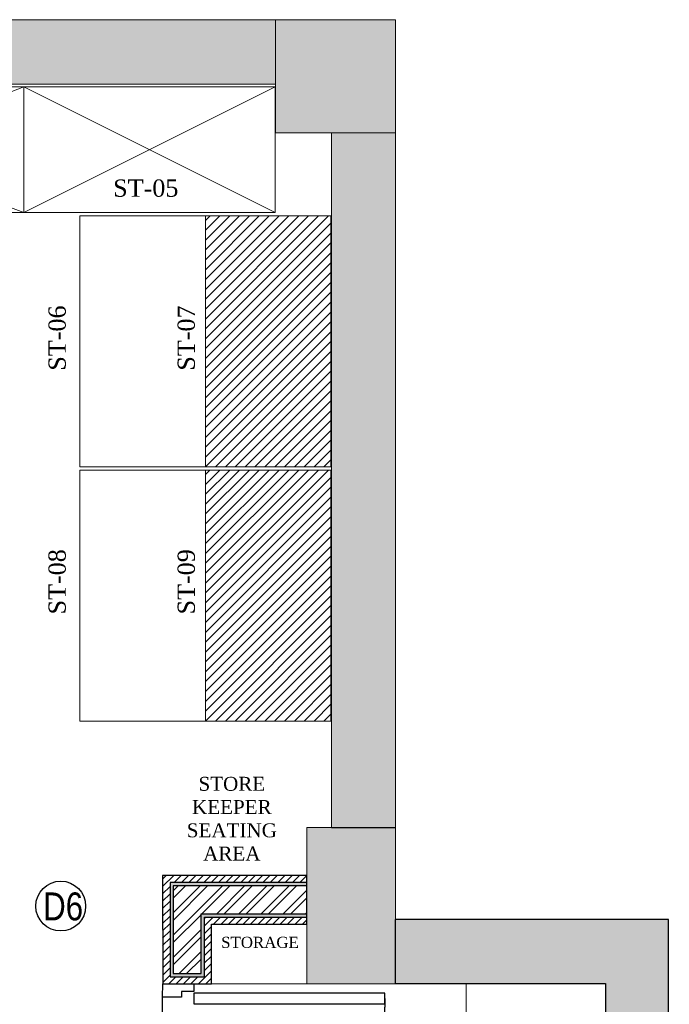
# Model space of a CAD drawing. Extents: x 3940905 to 4145695, y 925352 to 1109797.
# Tile 850 of 1056: x 4042725 to 4045053, y 1098780 to 1102309. Entities that reach past the tile are written whole.
import ezdxf

# ---------------------------------------------------------------- set-up
doc = ezdxf.new("R2010")
doc.units = 0
doc.header["$LTSCALE"] = 750
doc.header["$MEASUREMENT"] = 0
doc.linetypes.add('DASHED', pattern=[0.75, 0.5, -0.25])
doc.linetypes.add('DASHED2', pattern=[0.375, 0.25, -0.125])
doc.layers.get('0').update_dxf_attribs({"linetype": 'CONTINUOUS', "lineweight": 0})
for name, color, linetype, lineweight in [('CIVIL WALLS', 7, 'CONTINUOUS', 30), ('CKD Equipments', 252, 'CONTINUOUS', 0), ('COLUMN', 1, 'CONTINUOUS', 9), ('COUNTER', 34, 'CONTINUOUS', 0), ('DIMENSIONS', 251, 'CONTINUOUS', 5), ('FURN', 15, 'CONTINUOUS', 5), ('HATCH', 7, 'CONTINUOUS', 0), ('wall', 7, 'CONTINUOUS', 25)]:
    doc.layers.add(name, color=color, linetype=linetype, lineweight=lineweight)
for name, color, linetype in [('DOOR', 44, 'CONTINUOUS'), ('PDF_A - TEXT', 7, 'CONTINUOUS'), ('S-Hatch_8', 7, 'CONTINUOUS'), ('TEXT', 7, 'CONTINUOUS')]:
    doc.layers.add(name, color=color, linetype=linetype)
doc.styles.add('ARA-30', font='arial.ttf', dxfattribs={"width": 0.8, "height": 150})
doc.styles.add('CKD_Dimension Text', font='BOOKOS.TTF')
doc.styles.add('TXT1', font='times.ttf')

# ---------------------------------------------------------------- blocks, each defined once
blk = doc.blocks.new('EDFDSCX')
blk.add_line((498130.4, -854141.4, 0), (498655.5, -854140.9, 0))
at = {"layer": 'DOOR', "elevation": 0}
for points in [[(498666.1, -853504), (498666.6, -854051.5), (498635.9, -854051.6), (498635.4, -853504)], [(498092.9, -854052.1), (498114.7, -854052.1), (498114.7, -854087.2), (498130.4, -854087.2), (498130.4, -854141.4), (498092.9, -854141.4)], [(498692.9, -854051.5), (498671, -854051.5), (498671.1, -854086.7), (498655.4, -854086.7), (498655.5, -854140.9), (498693, -854140.8)]]:
    blk.add_lwpolyline(points, close=True, dxfattribs=at)
at = {"layer": 'DOOR', "color": 8, "linetype": 'DASHED2', "ltscale": 0.5}
blk.add_arc((498643.6, -854033.2, 0), 529.3, 89.2264, 182.0402, dxfattribs=at)
blk = doc.blocks.new('COLUMN')
at = {"layer": 'COLUMN'}
h = blk.add_hatch(color=1, dxfattribs=at)
h.dxf.hatch_style = 1
h.paths.add_polyline_path([(2683499, 965771.1), (2684448, 965771.1), (2684448, 965331.1), (2683499, 965331.1)])
h.paths.add_polyline_path([(2684238, 970191.1), (2683499, 970191.1), (2683499, 969191.1), (2684238, 969191.1)])
h.paths.add_polyline_path([(2687443, 969266.1), (2687038, 969266.1), (2687038, 970031.1), (2687443, 970031.1)])
h.paths.add_polyline_path([(2687108, 972041.4), (2687644, 972041.4), (2687644, 971756.1), (2687108, 971756.1)])
h.paths.add_polyline_path([(2683499, 973491.1), (2684408, 973491.1), (2684408, 973041.1), (2683499, 973041.1)])
h.paths.add_polyline_path([(2683649, 975761.1), (2683978, 975761.1), (2683978, 975211.1), (2683649, 975211.1)])
h.paths.add_polyline_path([(2686978, 975811.1), (2687728, 975811.1), (2687728, 975476.1), (2686978, 975476.1)])
h.paths.add_polyline_path([(2689869, 975851.1), (2689028, 975851.1), (2689028, 975556.1), (2689869, 975556.1)])
h.paths.add_polyline_path([(2686978, 973346.1), (2687644, 973346.1), (2687644, 973116.1), (2686978, 973116.1)])
h.paths.add_polyline_path([(2683824, 977646.1), (2684029, 977646.1), (2684029, 977211.1), (2683824, 977211.1)])
h.paths.add_polyline_path([(2683824, 979911.1), (2684104, 979911.1), (2684104, 980241.1), (2683824, 980241.1)])
h.paths.add_polyline_path([(2687804, 979891.1), (2688004, 979891.1), (2688004, 980241.1), (2687804, 980241.1)])
h.paths.add_polyline_path([(2691584, 979836.1), (2692014, 979836.1), (2692014, 980241.1), (2691584, 980241.1)])
h.paths.add_polyline_path([(2691696, 977346.1), (2692014, 977346.1), (2692014, 976786.1), (2691696, 976786.1)])
h.paths.add_polyline_path([(2687443, 965841.1), (2686813, 965841.1), (2686813, 965401.1), (2687443, 965401.1)])
h.paths.add_polyline_path([(2687468, 963421.1), (2686703, 963421.1), (2686703, 962976.1), (2687468, 962976.1)])
h.paths.add_polyline_path([(2684168, 963191.1), (2683399, 963191.1), (2683399, 962446.1), (2684168, 962446.1)])
h.paths.add_polyline_path([(2684448, 958916.1), (2683399, 958916.1), (2683399, 959356.1), (2684448, 959356.1)])
h.paths.add_polyline_path([(2684448, 957356.1), (2683414, 957356.1), (2683414, 956916.1), (2684448, 956916.1)])
h.paths.add_polyline_path([(2687458, 957436.1), (2686708, 957436.1), (2686708, 956996.1), (2687458, 956996.1)])
h.paths.add_polyline_path([(2687453, 959516.1), (2686693, 959516.1), (2686693, 959086.1), (2687453, 959086.1)])
h.paths.add_polyline_path([(2683414, 953326.1), (2684313, 953326.1), (2684313, 953776.1), (2683414, 953776.1)])
h.paths.add_polyline_path([(2683294, 952396.1), (2683768, 952396.1), (2683768, 951976.1), (2683294, 951976.1)])
h.paths.add_polyline_path([(2682464, 977841.1), (2681834, 977841.1), (2681834, 977051.1), (2682464, 977051.1)])
at = {"color": 2}
for points in [[(2691584, 979836.1), (2692014, 979836.1), (2692014, 980241.1), (2691584, 980241.1)], [(2691696, 977346.1), (2692014, 977346.1), (2692014, 976786.1), (2691696, 976786.1)]]:
    blk.add_lwpolyline(points, close=True, dxfattribs=at)
at = {"layer": 'COLUMN', "color": 1}
for points in [[(2691584, 979836.1), (2692014, 979836.1), (2692014, 980241.1), (2691584, 980241.1)], [(2691696, 977346.1), (2692014, 977346.1), (2692014, 976786.1), (2691696, 976786.1)]]:
    blk.add_lwpolyline(points, close=True, dxfattribs=at)

msp = doc.modelspace()

# ---------------------------------------------------------------- hatches: boundary and pattern name
at = {"layer": 'CIVIL WALLS', "true_color": 0x136734}
h = msp.add_hatch(dxfattribs=at)
h.set_pattern_fill('AR-CONC', color=116, scale=3)
h.set_pattern_definition([(50, (55598.317, 54286.193), (21.51780548, -1.88256405), [2.25, -24.75]), (355, (55598.317, 54286.193), (-4.16254001, 22.56576401), [1.8, -19.8]), (100.45144446, (55600.11, 54286.036), (17.3552654, 20.68319973), [1.91220576, -21.03426336]), (46.1842, (55598.317, 54292.193), (32.01723992, -4.96557842), [3.375, -37.125]), (96.6356355, (55600.985, 54291.78), (28.03985837, 29.22355802), [2.86831026, -31.5514128]), (351.184164, (55598.317, 54292.193), (28.03985835, 29.223558), [2.7, -29.70000003]), (21, (55601.317, 54290.693), (17.90721156, -12.07856672), [2.25, -24.75]), (326, (55601.317, 54290.693), (7.29945996, 21.75450135), [1.8, -19.8]), (71.45144474, (55602.81, 54289.687), (25.2066713, 9.67593458), [1.9122057, -21.03426336]), (37.5, (55598.317, 54286.193), (0.36479566, 9.986815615), [0, -19.56, 0, -20.1, 0, -19.875]), (7.5, (55598.317, 54286.193), (7.892086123, 11.832351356), [0, -11.46, 0, -19.11, 0, -7.575]), (327.5, (55591.627, 54286.193), (16.014673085, -0.676646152), [0, -7.5, 0, -23.4, 0, -31.05]), (317.5, (55588.627, 54286.193), (17.49558508, 3.00314947), [0, -9.75, 0, -15.54, 0, -22.05])])
h.paths.add_polyline_path([(4043274.5, 1098890.9), (4043374.5, 1098890.9), (4043374.5, 1099104.8), (4043753.6, 1099104.8), (4043753.6, 1099204.8), (4043274.5, 1099204.8)], flags=16)
h.paths.add_polyline_path([(4043387, 1099092.3), (4043753.6, 1099092.3), (4043753.6, 1099217.3), (4043263.4, 1099217.3), (4043263.4, 1098878.4), (4043387, 1098878.4)])
at = {"layer": 'DIMENSIONS'}
h = msp.add_hatch(dxfattribs=at)
h.set_pattern_fill('ANSI31', color=252, scale=200)
h.set_pattern_definition([(45, (4043390.896, 1100705.995), (-17.6777, 17.6777), [])])
h.paths.add_polyline_path([(4043390.9, 1101605.6), (4043840.2, 1101605.6), (4043840.2, 1100706), (4043390.9, 1100706)])
h = msp.add_hatch(dxfattribs=at)
h.set_pattern_fill('ANSI31', color=252, scale=200)
h.set_pattern_definition([(45, (4043390.896, 1099795.22), (-17.6777, 17.6777), [])])
h.paths.add_polyline_path([(4043390.9, 1100694.8), (4043840.2, 1100694.8), (4043840.2, 1099795.2), (4043390.9, 1099795.2)])
at = {"layer": 'HATCH'}
h = msp.add_hatch(color=8, dxfattribs=at)
h.dxf.hatch_style = 1
h.paths.add_polyline_path([(4043641.8, 1102308.4), (4031046.8, 1102308.4), (4031046.8, 1088263.4), (4030916.8, 1088263.4), (4030916.8, 1074300.4), (4031079.8, 1074300.4), (4031079.8, 1067776.4), (4031536.8, 1067776.4), (4031536.8, 1072350.4), (4031536.8, 1074463.4), (4031146.8, 1074463.4), (4031146.8, 1088033.5), (4031271.8, 1088033.4), (4031271.8, 1102078.4), (4043641.8, 1102078.4)])
h = msp.add_hatch(color=8, dxfattribs=at)
h.dxf.hatch_style = 1
h.paths.add_polyline_path([(4044071.8, 1101903.4), (4043841.8, 1101903.4), (4043841.8, 1099413.4), (4044071.8, 1099413.4)])
at = {"layer": 'HATCH', "true_color": 0x808080}
h = msp.add_hatch(color=8, dxfattribs=at)
h.dxf.hatch_style = 1
h.paths.add_polyline_path([(4045050.2, 1099084.9), (4044070.2, 1099084.9), (4044070.2, 1098854.9), (4044824.5, 1098854.9), (4044827.8, 1094053.7), (4045052.8, 1094053.7)])
at = {"layer": 'S-Hatch_8'}
h = msp.add_hatch(dxfattribs=at)
h.set_pattern_fill('ANSI31', color=6, scale=150)
h.set_pattern_definition([(45, (55598.317, 54286.193), (-13.25825215, 13.25825215), [])])
h.paths.add_polyline_path([(4032909.7, 1095539.5), (4032784.7, 1095539.5), (4032784.7, 1094658.3), (4032909.7, 1094658.3)], flags=16)
h.paths.add_polyline_path([(4032934.7, 1095564.5), (4032759.7, 1095564.5), (4032759.7, 1094633.3), (4032934.7, 1094633.3)])
h.paths.add_polyline_path([(4036035.8, 1097319.5), (4036035.8, 1097194.5), (4032909.7, 1097194.5), (4032909.7, 1096488.5), (4032784.7, 1096488.5), (4032784.7, 1097319.5)], flags=16)
h.paths.add_polyline_path([(4039335.7, 1096589), (4040987, 1096589), (4040987, 1096464), (4039335.7, 1096464)], flags=17)
h.paths.add_polyline_path([(4039335.7, 1096614), (4041012, 1096614), (4041012, 1096439), (4039335.7, 1096439)])
h.paths.add_polyline_path([(4040862, 1095258.7), (4040862, 1095689), (4040987, 1095689), (4040987, 1095258.7), (4042012, 1095258.7), (4042012, 1095133.6), (4039635.8, 1095133.6), (4039635.8, 1095258.7)], flags=16)
h.paths.add_polyline_path([(4040837, 1095283.6), (4040837, 1095689), (4041012, 1095689), (4041012, 1095283.6), (4042037, 1095283.6), (4042037, 1095108.6), (4039635.8, 1095108.6), (4039635.8, 1095283.6)])
h.paths.add_polyline_path([(4044826.6, 1095744.1), (4044825.1, 1098019.7), (4044714.1, 1098019.4), (4044714.1, 1096994.4), (4043387, 1096994.4), (4043387, 1098078.4), (4043262, 1098078.4), (4043262, 1094831.4), (4043387, 1094831.4), (4043387, 1096869.4), (4044714.1, 1096869.4), (4044714.1, 1095868.9), (4044186.9, 1095868.9), (4044186.9, 1095743.9)], flags=17)
h.paths.add_polyline_path([(4044825, 1098044.4), (4044689.1, 1098044.4), (4044689.1, 1097019.4), (4043412, 1097019.4), (4043412, 1098103.4), (4043237, 1098103.4), (4043237, 1094806.4), (4043412, 1094806.4), (4043412, 1096844.4), (4044689.1, 1096844.4), (4044689.1, 1095893.9), (4044161.9, 1095893.9), (4044161.9, 1095718.9), (4044826.6, 1095719.4)])
h.paths.add_polyline_path([(4043387, 1099092.3), (4043753.6, 1099092.3), (4043753.6, 1099217.3), (4043263.4, 1099217.3), (4043263.4, 1098878.4), (4043387, 1098878.4)], flags=16)
h.paths.add_polyline_path([(4043412, 1099067.3), (4043753.6, 1099067.3), (4043753.6, 1099242.3), (4043236.9, 1099242.3), (4043237, 1098853.4), (4043412, 1098853.4)])
h.paths.add_polyline_path([(4041381.5, 1099092.3), (4041381.5, 1102053.4), (4041506.5, 1102053.4), (4041506.5, 1099217.3), (4042311.1, 1099217.3), (4042311.1, 1099092.3)], flags=16)
h.paths.add_polyline_path([(4041356.5, 1099067.3), (4041356.5, 1102078.4), (4041531.5, 1102078.4), (4041531.5, 1099242.3), (4042336.1, 1099242.3), (4042336.1, 1099067.3)])
h.paths.add_polyline_path([(4035556.8, 1097344.5), (4035556.8, 1097319.5), (4035436.8, 1097319.5), (4035436.8, 1097344.5), (4032759.7, 1097344.5), (4032759.7, 1096463.5), (4032934.7, 1096463.5), (4032934.7, 1097169.5), (4036035.8, 1097168.9), (4036035.8, 1097344.5)])
at = {"layer": 'S-Hatch_8', "true_color": 0x636466}
h = msp.add_hatch(dxfattribs=at)
h.set_pattern_fill('ANSI32', color=251, scale=150)
h.set_pattern_definition([(45, (55598.317, 54286.193), (-39.77475644, 39.77475644), []), (45, (55624.834, 54286.193), (-39.77475644, 39.77475644), [])])
h.paths.add_polyline_path([(4043274.5, 1098890.9), (4043374.5, 1098890.9), (4043374.5, 1099104.8), (4043753.6, 1099104.8), (4043753.6, 1099204.8), (4043274.5, 1099204.8)])

# ---------------------------------------------------------------- linework, layer by layer
at = {"layer": 'CIVIL WALLS', "color": 6, "elevation": -7.6}
msp.add_lwpolyline([(4043412, 1099067.3), (4043753.6, 1099067.3), (4043753.6, 1099242.3), (4043236.9, 1099242.3), (4043237, 1098853.4), (4043412, 1098853.4)], close=True, dxfattribs=at)
at = {"layer": 'CIVIL WALLS', "color": 116, "true_color": 0x136734, "elevation": -7.6}
msp.add_lwpolyline([(4043387, 1099092.3), (4043753.6, 1099092.3), (4043753.6, 1099217.3), (4043263.4, 1099217.3), (4043263.4, 1098878.4), (4043387, 1098878.4)], close=True, dxfattribs=at)
at = {"layer": 'CIVIL WALLS', "elevation": -7.6}
msp.add_lwpolyline([(4043274.5, 1098890.9), (4043374.5, 1098890.9), (4043374.5, 1099104.8), (4043753.6, 1099104.8), (4043753.6, 1099204.8), (4043274.5, 1099204.8)], close=True, dxfattribs=at)
at = {"layer": 'CKD Equipments', "linetype": 'DASHED', "ltscale": 25}
for p, q in [((4042739.9, 1102067.9, -7.6), (4041547.9, 1101617.6, -7.6)), ((4041547.9, 1102067.9, -7.6), (4042739.9, 1101617.6, -7.6)), ((4041547.9, 1102067.9, -7.6), (4042739.9, 1102067.9, -7.6)), ((4042739.9, 1102067.9, -7.6), (4042739.9, 1101617.6, -7.6)), ((4042739.9, 1101617.6, -7.6), (4043640, 1102067.9, -7.6)), ((4043640, 1101617.6, -7.6), (4042739.9, 1102067.9, -7.6)), ((4042739.9, 1102067.9, -7.6), (4043640, 1102067.9, -7.6)), ((4043640, 1101617.6, -7.6), (4043640, 1102067.9, -7.6)), ((4043640, 1101617.6, -7.6), (4041547.9, 1101617.6, -7.6)), ((4042939.8, 1101606.1, -7.6), (4043839.9, 1101606.1, -7.6)), ((4042939.8, 1100706, -7.6), (4042939.8, 1101606.1, -7.6)), ((4043839.9, 1101606.1, -7.6), (4043839.9, 1100706, -7.6)), ((4043839.9, 1100706, -7.6), (4042939.8, 1100706, -7.6)), ((4042939.8, 1100694.8, -7.6), (4043839.9, 1100694.8, -7.6)), ((4042939.8, 1099794.7, -7.6), (4042939.8, 1100694.8, -7.6)), ((4043839.9, 1100694.8, -7.6), (4043839.9, 1099794.7, -7.6)), ((4043839.9, 1099794.7, -7.6), (4042939.8, 1099794.7, -7.6))]:
    msp.add_line(p, q, dxfattribs=at)
at = {"layer": 'COUNTER', "elevation": -7.6}
msp.add_lwpolyline([(4044824.5, 1098854.9), (4044324.5, 1098854.9), (4044324.5, 1098344.4, 0.414214), (4044624.5, 1098044.4), (4044824.5, 1098044.4)], format="xyb", dxfattribs=at)
at = {"layer": 'DIMENSIONS', "color": 7, "elevation": -7.6}
for points in [[(4043390.9, 1101605.6), (4043840.2, 1101605.6), (4043840.2, 1100706), (4043390.9, 1100706)], [(4043390.9, 1100694.8), (4043840.2, 1100694.8), (4043840.2, 1099795.2), (4043390.9, 1099795.2)]]:
    msp.add_lwpolyline(points, close=True, dxfattribs=at)
at = {"layer": 'DOOR'}
msp.add_circle((4042871.6, 1099132.5, -7.6), 89.3, dxfattribs=at)
at = {"layer": 'FURN', "elevation": -7.6}
msp.add_lwpolyline([(4043412, 1098853.4), (4043753.6, 1098853.4), (4043753.6, 1099067.3), (4043412, 1099067.3)], close=True, dxfattribs=at)
at = {"layer": 'wall', "lineweight": 0, "ltscale": 2, "elevation": -7.6}
for points in [[(4043641.8, 1102308.4), (4031046.8, 1102308.4), (4031046.8, 1088263.4), (4030916.8, 1088263.4), (4030916.8, 1074300.4), (4031079.8, 1074300.4), (4031079.8, 1067776.4), (4031536.8, 1067776.4), (4031536.8, 1074463.4), (4031146.8, 1074463.4), (4031146.8, 1088033.5), (4031271.8, 1088033.4), (4031271.8, 1102078.4), (4043641.8, 1102078.4)], [(4044071.8, 1101903.4), (4043841.8, 1101903.4), (4043841.8, 1099413.4), (4044071.8, 1099413.4)]]:
    msp.add_lwpolyline(points, close=True, dxfattribs=at)
at = {"layer": 'wall', "elevation": -7.6}
msp.add_lwpolyline([(4045050.2, 1099084.9), (4044070.2, 1099084.9), (4044070.2, 1098854.9), (4044824.5, 1098854.9), (4044827.8, 1094053.7), (4045052.8, 1094053.7)], close=True, dxfattribs=at)

# ---------------------------------------------------------------- block references
at = {"layer": 'COLUMN'}
msp.add_blockref('COLUMN', (1352057.8, 122067.9, -7.6), dxfattribs=at)
at = {"layer": 'DOOR', "xscale": -1.249610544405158, "yscale": 1.24961054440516, "zscale": 1.249610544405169, "rotation": 270.0571400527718}
msp.add_blockref('EDFDSCX', (5111201.3, 476746.1, -7.6), dxfattribs=at)

# ---------------------------------------------------------------- texts
at = {"layer": 'DOOR', "insert": (4042808.8, 1099181.3, -7.6), "char_height": 100, "attachment_point": 1, "style": 'ARA-30'}
msp.add_mtext_dynamic_manual_height_columns('D6', width=198, gutter_width=750, heights=[0], dxfattribs=at)
at = {"layer": 'PDF_A - TEXT', "insert": (4043059.5, 1101736.4, -7.6), "char_height": 61.96, "width": 1204.096, "attachment_point": 1, "style": 'CKD_Dimension Text'}
msp.add_mtext('ST-05', dxfattribs=at)
at = {"layer": 'PDF_A - TEXT', "char_height": 61.963, "width": 520.627, "attachment_point": 1, "rotation": 90, "style": 'CKD_Dimension Text'}
for s, insert in [('\\pxqc;ST-06', (4042827.7, 1100907.7, -7.6)), ('\\pxqc;ST-07', (4043290.5, 1100907.7, -7.6)), ('\\pxqc;ST-08', (4042827.7, 1100034.1, -7.6)), ('\\pxqc;ST-09', (4043290.5, 1100034.1, -7.6))]:
    msp.add_mtext(s, dxfattribs=dict(at, insert=insert))
at = {"layer": 'TEXT', "width": 531.423, "attachment_point": 1, "style": 'TXT1'}
for s, insert, char_height in [('\\pxqc;STORE KEEPER SEATING AREA', (4043219.2, 1099595.6, -7.6), 50), ('\\pxqc;STORAGE', (4043320.1, 1099022.4, -7.6), 40)]:
    msp.add_mtext(s, dxfattribs=dict(at, insert=insert, char_height=char_height))

doc.saveas('drawing.dxf')
